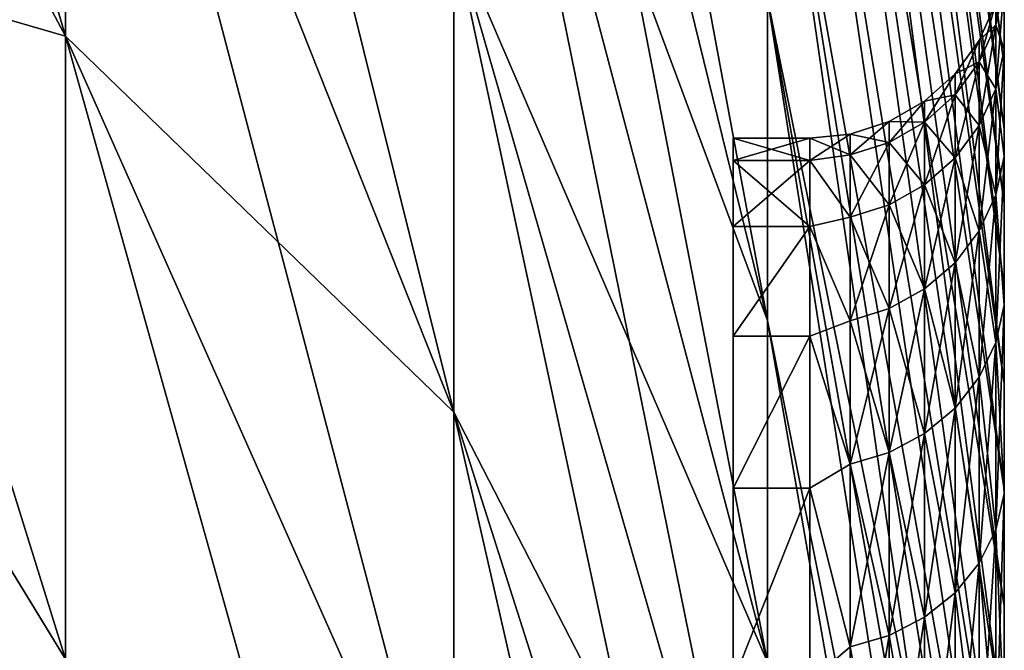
# Model space of a CAD drawing. Header units: metres. Extents: x -61 to 49, y -32 to 32.
# Tile 315 of 343: x 47.62 to 48.627, y 4.476 to 5.121. Entities that reach past the tile are written whole.
import ezdxf

# ---------------------------------------------------------------- set-up
doc = ezdxf.new("R2010")
doc.units = ezdxf.units.M
doc.layers.add('solid_K_27_40_10_000Y34', color=7, linetype='CONTINUOUS')

msp = doc.modelspace()

# ---------------------------------------------------------------- linework, layer by layer
at = {"layer": 'solid_K_27_40_10_000Y34'}
for points in [[(48.626678, 5.07373, -1.23081), (48.384747, 6.925444, -1.816065), (48.384747, 7.02757, -1.368619)], [(48.626678, 5.126547, -0.988), (48.626678, 5.07373, -1.23081), (48.384747, 7.02757, -1.368619)], [(48.626678, 5.073717, 1.230864), (48.384747, 7.02757, 1.368619), (48.384747, 6.925444, 1.816065)], [(48.626678, 5.073717, 1.230864), (48.626678, 5.126538, 0.988045), (48.384747, 7.02757, 1.368619)], [(48.626678, 5.009418, -1.470834), (48.384747, 6.794858, -2.256048), (48.384747, 6.925444, -1.816065)], [(48.626678, 5.07373, -1.23081), (48.626678, 5.009418, -1.470834), (48.384747, 6.925444, -1.816065)], [(48.626678, 5.0094, 1.470896), (48.384747, 6.925444, 1.816065), (48.384747, 6.794858, 2.256048)], [(48.626678, 5.0094, 1.470896), (48.626678, 5.073717, 1.230864), (48.384747, 6.925444, 1.816065)], [(48.626678, 4.84692, -1.940357), (48.384747, 6.636353, -2.686761), (48.384747, 6.794858, -2.256048)], [(48.626678, 4.933758, -1.707529), (48.626678, 4.84692, -1.940357), (48.384747, 6.794858, -2.256048)], [(48.626678, 5.009418, -1.470834), (48.626678, 4.933758, -1.707529), (48.384747, 6.794858, -2.256048)], [(48.626678, 4.933735, 1.707595), (48.384747, 6.794858, 2.256048), (48.384747, 6.636353, 2.686761)], [(48.626678, 4.933735, 1.707595), (48.626678, 5.0094, 1.470896), (48.384747, 6.794858, 2.256048)], [(47.193928, 6.713068, -11.073907), (47.666889, 5.720915, -9.437247), (47.666889, 5.104514, -9.784398)], [(47.193928, 5.989767, -11.481262), (47.193928, 6.713068, -11.073907), (47.666889, 5.104514, -9.784398)], [(48.626678, 4.749103, -2.16879), (48.384747, 6.450576, -3.106434), (48.384747, 6.636353, -2.686761)], [(48.626678, 4.84692, -1.940357), (48.626678, 4.749103, -2.16879), (48.384747, 6.636353, -2.686761)], [(48.626678, 4.749072, 2.168857), (48.384747, 6.636353, 2.686761), (48.384747, 6.450576, 3.106434)], [(48.626678, 4.846893, 1.940426), (48.626678, 4.933735, 1.707595), (48.384747, 6.636353, 2.686761)], [(48.626678, 4.749072, 2.168857), (48.626678, 4.846893, 1.940426), (48.384747, 6.636353, 2.686761)], [(48.064034, 6.540437, -6.33406), (48.384747, 5.143094, -4.980808), (48.384747, 4.813405, -5.300094)], [(48.064034, 6.121174, -6.740093), (48.064034, 6.540437, -6.33406), (48.384747, 4.813405, -5.300094)], [(48.626678, 4.640526, -2.392309), (48.384747, 6.238293, -3.513341), (48.384747, 6.450576, -3.106434)], [(48.626678, 4.749103, -2.16879), (48.626678, 4.640526, -2.392309), (48.384747, 6.450576, -3.106434)], [(48.626678, 4.640493, 2.392374), (48.384747, 6.450576, 3.106434), (48.384747, 6.238293, 3.513341)], [(48.626678, 4.640493, 2.392374), (48.626678, 4.749072, 2.168857), (48.384747, 6.450576, 3.106434)], [(47.666889, 6.313807, -9.051317), (48.064034, 5.209016, -7.467515), (48.064034, 4.719868, -7.785916)], [(47.666889, 5.720915, -9.437247), (47.666889, 6.313807, -9.051317), (48.064034, 4.719868, -7.785916)], [(48.626678, 4.392107, -2.822592), (48.384747, 6.000375, -3.905811), (48.384747, 6.238293, -3.513341)], [(48.626678, 4.521437, -2.610408), (48.626678, 4.392107, -2.822592), (48.384747, 6.238293, -3.513341)], [(48.626678, 4.640526, -2.392309), (48.626678, 4.521437, -2.610408), (48.384747, 6.238293, -3.513341)], [(48.626678, 4.521403, 2.610468), (48.384747, 6.238293, 3.513341), (48.384747, 6.000375, 3.905811)], [(48.626678, 4.521403, 2.610468), (48.626678, 4.640493, 2.392374), (48.384747, 6.238293, 3.513341)], [(48.064034, 6.121174, -6.740093), (48.384747, 4.813405, -5.300094), (48.384747, 4.463937, -5.5976)], [(48.064034, 5.676759, -7.11843), (48.064034, 6.121174, -6.740093), (48.384747, 4.463937, -5.5976)], [(48.064034, 6.121174, 6.740093), (48.384747, 4.813405, 5.300094), (48.384747, 5.143094, 4.980808)], [(48.064034, 6.121174, 6.740093), (48.064034, 5.676759, 7.11843), (48.384747, 4.813405, 5.300094)], [(48.626678, 4.252827, -3.028381), (48.384747, 5.7378, -4.282232), (48.384747, 6.000375, -3.905811)], [(48.626678, 4.392107, -2.822592), (48.626678, 4.252827, -3.028381), (48.384747, 6.000375, -3.905811)], [(48.626678, 4.25279, 3.028432), (48.384747, 6.000375, 3.905811), (48.384747, 5.7378, 4.282232)], [(48.626678, 4.392071, 2.822647), (48.626678, 4.521403, 2.610468), (48.384747, 6.000375, 3.905811)], [(48.626678, 4.25279, 3.028432), (48.626678, 4.392071, 2.822647), (48.384747, 6.000375, 3.905811)], [(47.193928, 5.989767, -11.481262), (47.666889, 5.104514, -9.784398), (47.666889, 4.467138, -10.091342)], [(47.193928, 5.241854, -11.841438), (47.193928, 5.989767, -11.481262), (47.666889, 4.467138, -10.091342)], [(47.193928, 5.989767, 11.481262), (47.666889, 5.104514, 9.784398), (47.666889, 5.720915, 9.437247)], [(47.193928, 5.989767, 11.481262), (47.193928, 5.241854, 11.841438), (47.666889, 5.104514, 9.784398)], [(48.626678, 4.103914, -3.227308), (48.384747, 5.451648, -4.641056), (48.384747, 5.7378, -4.282232)], [(48.626678, 4.252827, -3.028381), (48.626678, 4.103914, -3.227308), (48.384747, 5.7378, -4.282232)], [(48.626678, 4.103876, 3.227357), (48.384747, 5.7378, 4.282232), (48.384747, 5.451648, 4.641056)], [(48.626678, 4.103876, 3.227357), (48.626678, 4.25279, 3.028432), (48.384747, 5.7378, 4.282232)], [(47.666889, 5.720915, -9.437247), (48.064034, 4.719868, -7.785916), (48.064034, 4.211325, -8.072322)], [(47.666889, 5.104514, -9.784398), (47.666889, 5.720915, -9.437247), (48.064034, 4.211325, -8.072322)], [(47.666889, 5.720915, 9.437247), (48.064034, 4.719868, 7.785916), (48.064034, 5.209016, 7.467515)], [(47.666889, 5.720915, 9.437247), (47.666889, 5.104514, 9.784398), (48.064034, 4.719868, 7.785916)], [(48.064034, 5.676759, -7.11843), (48.384747, 4.463937, -5.5976), (48.384747, 4.096126, -5.872105)], [(48.064034, 5.209016, -7.467515), (48.064034, 5.676759, -7.11843), (48.384747, 4.096126, -5.872105)], [(48.064034, 5.676759, 7.11843), (48.384747, 4.463937, 5.5976), (48.384747, 4.813405, 5.300094)], [(48.064034, 5.676759, 7.11843), (48.064034, 5.209016, 7.467515), (48.384747, 4.463937, 5.5976)], [(48.626678, 3.77856, -3.602792), (48.384747, 5.143094, -4.980808), (48.384747, 5.451648, -4.641056)], [(48.626678, 3.945706, -3.418922), (48.626678, 3.77856, -3.602792), (48.384747, 5.451648, -4.641056)], [(48.626678, 4.103914, -3.227308), (48.626678, 3.945706, -3.418922), (48.384747, 5.451648, -4.641056)], [(48.626678, 3.945664, 3.41897), (48.384747, 5.451648, 4.641056), (48.384747, 5.143094, 4.980808)], [(48.626678, 3.945664, 3.41897), (48.626678, 4.103876, 3.227357), (48.384747, 5.451648, 4.641056)], [(47.193928, 5.241854, -11.841438), (47.666889, 4.467138, -10.091342), (47.666889, 3.811405, -10.356819)], [(47.193928, 4.4724, -12.152956), (47.193928, 5.241854, -11.841438), (47.666889, 3.811405, -10.356819)], [(47.193928, 5.241854, 11.841438), (47.666889, 4.467138, 10.091342), (47.666889, 5.104514, 9.784398)], [(47.193928, 5.241854, 11.841438), (47.193928, 4.4724, 12.152956), (47.666889, 4.467138, 10.091342)], [(48.064034, 5.209016, -7.467515), (48.384747, 4.096126, -5.872105), (48.384747, 3.711483, -6.122479)], [(48.064034, 4.719868, -7.785916), (48.064034, 5.209016, -7.467515), (48.384747, 3.711483, -6.122479)], [(48.064034, 5.209016, 7.467515), (48.384747, 4.096126, 5.872105), (48.384747, 4.463937, 5.5976)], [(48.064034, 5.209016, 7.467515), (48.064034, 4.719868, 7.785916), (48.384747, 4.096126, 5.872105)], [(48.626671, 5.090891, -0.951653), (48.626678, 5.16775, -0.742956), (48.626678, 5.197247, -0.496235)], [(48.626671, 5.156982, -0.477865), (48.626671, 5.090891, -0.951653), (48.626678, 5.197247, -0.496235)], [(48.617962, 5.116222, -0.474088), (48.626671, 5.179075), (48.617962, 5.138141)], [(48.617962, 5.116222, -0.474088), (48.626671, 5.156982, -0.477865), (48.626671, 5.179075)], [(48.626671, 5.090891, -0.951653), (48.626678, 5.126547, -0.988), (48.626678, 5.16775, -0.742956)], [(48.626671, 5.090891, 0.951653), (48.626678, 5.167745, 0.742991), (48.626678, 5.126538, 0.988045)], [(48.626671, 5.090891, 0.951653), (48.626671, 5.156982, 0.477865), (48.626678, 5.167745, 0.742991)], [(48.617962, 5.116222, 0.474088), (48.626671, 5.156982, 0.477865), (48.626671, 5.090891, 0.951653)], [(48.617962, 5.116222, 0.474088), (48.617962, 5.138141), (48.626671, 5.156982, 0.477865)], [(48.617962, 5.050654, -0.944131), (48.626671, 5.090891, -0.951653), (48.626671, 5.156982, -0.477865)], [(48.617962, 5.116222, -0.474088), (48.617962, 5.050654, -0.944131), (48.626671, 5.156982, -0.477865)], [(48.626678, 3.602854, -3.778501), (48.384747, 4.813405, -5.300094), (48.384747, 5.143094, -4.980808)], [(48.626678, 3.77856, -3.602792), (48.626678, 3.602854, -3.778501), (48.384747, 5.143094, -4.980808)], [(48.626678, 3.602805, 3.778548), (48.384747, 5.143094, 4.980808), (48.384747, 4.813405, 5.300094)], [(48.626678, 3.778514, 3.60284), (48.626678, 3.945664, 3.41897), (48.384747, 5.143094, 4.980808)], [(48.626678, 3.602805, 3.778548), (48.626678, 3.778514, 3.60284), (48.384747, 5.143094, 4.980808)], [(48.600925, 5.099916), (48.617962, 5.138141), (48.617962, 5.116222, 0.474088)], [(48.600925, 5.07816, -0.470561), (48.617962, 5.138141), (48.600925, 5.099916)], [(48.600925, 5.07816, -0.470561), (48.617962, 5.116222, -0.474088), (48.617962, 5.138141)], [(48.626671, 4.981367, -1.417321), (48.626678, 5.07373, -1.23081), (48.626678, 5.126547, -0.988)], [(48.626671, 5.090891, -0.951653), (48.626671, 4.981367, -1.417321), (48.626678, 5.126547, -0.988)], [(48.626671, 5.090891, 0.951653), (48.626678, 5.126538, 0.988045), (48.626678, 5.073717, 1.230864)], [(48.600925, 5.07816, 0.470561), (48.617962, 5.116222, 0.474088), (48.617962, 5.050654, 0.944131)], [(48.600925, 5.07816, 0.470561), (48.600925, 5.099916), (48.617962, 5.116222, 0.474088)], [(48.600925, 5.01308, -0.937107), (48.617962, 5.050654, -0.944131), (48.617962, 5.116222, -0.474088)], [(48.600925, 5.07816, -0.470561), (48.600925, 5.01308, -0.937107), (48.617962, 5.116222, -0.474088)], [(48.617962, 5.050654, 0.944131), (48.617962, 5.116222, 0.474088), (48.626671, 5.090891, 0.951653)], [(47.666889, 5.104514, -9.784398), (48.064034, 4.211325, -8.072322), (48.064034, 3.685477, -8.325557)], [(47.666889, 4.467138, -10.091342), (47.666889, 5.104514, -9.784398), (48.064034, 3.685477, -8.325557)], [(47.666889, 5.104514, 9.784398), (48.064034, 4.211325, 8.072322), (48.064034, 4.719868, 7.785916)], [(47.666889, 5.104514, 9.784398), (47.666889, 4.467138, 10.091342), (48.064034, 4.211325, 8.072322)], [(48.576309, 5.066072), (48.600925, 5.099916), (48.600925, 5.07816, 0.470561)], [(48.576309, 5.044461, -0.467438), (48.600925, 5.099916), (48.576309, 5.066072)], [(48.576309, 5.044461, -0.467438), (48.600925, 5.07816, -0.470561), (48.600925, 5.099916)], [(48.617962, 5.050654, 0.944131), (48.626671, 5.090891, 0.951653), (48.626671, 4.981367, 1.417321)], [(48.617962, 4.941996, -1.406119), (48.626671, 4.981367, -1.417321), (48.626671, 5.090891, -0.951653)], [(48.617962, 5.050654, -0.944131), (48.617962, 4.941996, -1.406119), (48.626671, 5.090891, -0.951653)], [(48.626671, 4.981367, 1.417321), (48.626671, 5.090891, 0.951653), (48.626678, 5.073717, 1.230864)], [(48.576309, 5.044461, 0.467438), (48.600925, 5.07816, 0.470561), (48.600925, 5.01308, 0.937107)], [(48.576309, 5.044461, 0.467438), (48.576309, 5.066072), (48.600925, 5.07816, 0.470561)], [(48.576309, 4.979813, -0.930888), (48.600925, 5.01308, -0.937107), (48.600925, 5.07816, -0.470561)], [(48.576309, 5.044461, -0.467438), (48.576309, 4.979813, -0.930888), (48.600925, 5.07816, -0.470561)], [(48.600925, 5.01308, 0.937107), (48.600925, 5.07816, 0.470561), (48.617962, 5.050654, 0.944131)], [(48.626671, 4.981367, -1.417321), (48.626678, 5.009418, -1.470834), (48.626678, 5.07373, -1.23081)], [(48.626671, 4.981367, 1.417321), (48.626678, 5.073717, 1.230864), (48.626678, 5.0094, 1.470896)], [(48.545185, 5.038093), (48.576309, 5.066072), (48.576309, 5.044461, 0.467438)], [(48.545185, 5.016602, -0.464857), (48.576309, 5.066072), (48.545185, 5.038093)], [(48.545185, 5.016602, -0.464857), (48.576309, 5.044461, -0.467438), (48.576309, 5.066072)], [(48.545185, 5.016602, 0.464857), (48.576309, 5.044461, 0.467438), (48.576309, 4.979813, 0.930888)], [(48.545185, 5.016602, 0.464857), (48.545185, 5.038093), (48.576309, 5.044461, 0.467438)], [(48.545185, 4.95231, -0.925747), (48.576309, 4.979813, -0.930888), (48.576309, 5.044461, -0.467438)], [(48.545185, 5.016602, -0.464857), (48.545185, 4.95231, -0.925747), (48.576309, 5.044461, -0.467438)], [(48.576309, 4.979813, 0.930888), (48.576309, 5.044461, 0.467438), (48.600925, 5.01308, 0.937107)], [(48.600925, 5.01308, 0.937107), (48.617962, 5.050654, 0.944131), (48.617962, 4.941996, 1.406119)], [(48.600925, 4.90523, -1.395658), (48.617962, 4.941996, -1.406119), (48.617962, 5.050654, -0.944131)], [(48.600925, 5.01308, -0.937107), (48.600925, 4.90523, -1.395658), (48.617962, 5.050654, -0.944131)], [(48.617962, 4.941996, 1.406119), (48.617962, 5.050654, 0.944131), (48.626671, 4.981367, 1.417321)], [(48.508923, 5.017203), (48.545185, 5.038093), (48.545185, 5.016602, 0.464857)], [(48.508923, 4.995801, -0.462929), (48.545185, 5.038093), (48.508923, 5.017203)], [(48.508923, 4.995801, -0.462929), (48.545185, 5.016602, -0.464857), (48.545185, 5.038093)], [(48.469105, 5.004318), (48.508923, 5.017203), (48.508923, 4.995801, 0.462929)], [(48.469105, 4.98297, -0.46174), (48.508923, 5.017203), (48.469105, 5.004318)], [(48.469105, 4.98297, -0.46174), (48.508923, 4.995801, -0.462929), (48.508923, 5.017203)], [(48.508923, 4.995801, 0.462929), (48.508923, 5.017203), (48.545185, 5.016602, 0.464857)], [(48.508923, 4.995801, 0.462929), (48.545185, 5.016602, 0.464857), (48.545185, 4.95231, 0.925747)], [(48.508923, 4.931776, -0.921909), (48.545185, 4.95231, -0.925747), (48.545185, 5.016602, -0.464857)], [(48.508923, 4.995801, -0.462929), (48.508923, 4.931776, -0.921909), (48.545185, 5.016602, -0.464857)], [(48.545185, 4.95231, 0.925747), (48.545185, 5.016602, 0.464857), (48.576309, 4.979813, 0.930888)], [(48.576309, 4.979813, 0.930888), (48.600925, 5.01308, 0.937107), (48.600925, 4.90523, 1.395658)], [(48.576309, 4.872678, -1.386397), (48.600925, 4.90523, -1.395658), (48.600925, 5.01308, -0.937107)], [(48.576309, 4.979813, -0.930888), (48.576309, 4.872678, -1.386397), (48.600925, 5.01308, -0.937107)], [(48.600925, 4.90523, 1.395658), (48.600925, 5.01308, 0.937107), (48.617962, 4.941996, 1.406119)], [(48.469105, 5.004318), (48.427769, 5), (48.427769, 4.97736, -0.475279)], [(48.469105, 4.98297, 0.46174), (48.427769, 5), (48.469105, 5.004318)], [(48.469105, 4.98297, -0.46174), (48.469105, 5.004318), (48.427769, 4.97736, -0.475279)], [(48.469105, 4.98297, 0.46174), (48.469105, 5.004318), (48.508923, 4.995801, 0.462929)], [(48.626671, 4.829343, -1.870898), (48.626678, 4.933758, -1.707529), (48.626678, 5.009418, -1.470834)], [(48.626671, 4.981367, -1.417321), (48.626671, 4.829343, -1.870898), (48.626678, 5.009418, -1.470834)], [(48.626671, 4.981367, 1.417321), (48.626678, 5.0094, 1.470896), (48.626678, 4.933735, 1.707595)], [(48.427769, 5), (48.349373, 5), (48.349373, 4.97736, -0.475276)], [(48.349373, 2.2672, -0.455401), (48.349373, 4.97736, -0.475276), (48.349373, 5)], [(48.427769, 4.97736, -0.475279), (48.427769, 5), (48.349373, 4.97736, -0.475276)], [(48.427769, 4.977359, 0.475286), (48.349373, 5), (48.427769, 5)], [(48.427769, 4.977359, 0.475286), (48.349373, 4.97736, 0.475276), (48.349373, 5)], [(48.349373, 2.149286, 0.000206), (48.349373, 5), (48.349373, 4.97736, 0.475276)], [(48.349373, 2.25258, -0.428446), (48.349373, 2.2672, -0.455401), (48.349373, 5)], [(48.349373, 2.238836, -0.400855), (48.349373, 2.25258, -0.428446), (48.349373, 5)], [(48.349373, 2.226043, -0.372707), (48.349373, 2.238836, -0.400855), (48.349373, 5)], [(48.349373, 2.214112, -0.343878), (48.349373, 2.226043, -0.372707), (48.349373, 5)], [(48.349373, 2.203079, -0.314439), (48.349373, 2.214112, -0.343878), (48.349373, 5)], [(48.349373, 2.193019, -0.284516), (48.349373, 2.203079, -0.314439), (48.349373, 5)], [(48.349373, 2.184003, -0.254219), (48.349373, 2.193019, -0.284516), (48.349373, 5)], [(48.349373, 2.175972, -0.223414), (48.349373, 2.184003, -0.254219), (48.349373, 5)], [(48.349373, 2.168936, -0.192153), (48.349373, 2.175972, -0.223414), (48.349373, 5)], [(48.349373, 2.162946, -0.160583), (48.349373, 2.168936, -0.192153), (48.349373, 5)], [(48.349373, 2.158054, -0.12885), (48.349373, 2.162946, -0.160583), (48.349373, 5)], [(48.349373, 2.154243, -0.096829), (48.349373, 2.158054, -0.12885), (48.349373, 5)], [(48.349373, 2.151498, -0.064528), (48.349373, 2.154243, -0.096829), (48.349373, 5)], [(48.349373, 2.149839, -0.032124), (48.349373, 2.151498, -0.064528), (48.349373, 5)], [(48.349373, 2.149286, 0.000206), (48.349373, 2.149839, -0.032124), (48.349373, 5)], [(48.469105, 4.98297, 0.46174), (48.427769, 4.977359, 0.475286), (48.427769, 5)], [(48.469105, 4.98297, 0.46174), (48.508923, 4.995801, 0.462929), (48.508923, 4.931776, 0.921909)], [(48.469105, 4.91911, -0.919541), (48.508923, 4.931776, -0.921909), (48.508923, 4.995801, -0.462929)], [(48.469105, 4.98297, -0.46174), (48.469105, 4.91911, -0.919541), (48.508923, 4.995801, -0.462929)], [(48.508923, 4.931776, 0.921909), (48.508923, 4.995801, 0.462929), (48.545185, 4.95231, 0.925747)], [(48.469105, 4.98297, -0.46174), (48.427769, 4.97736, -0.475279), (48.469105, 4.91911, -0.919541)], [(48.469105, 4.91911, 0.919541), (48.427769, 4.977359, 0.475286), (48.469105, 4.98297, 0.46174)], [(48.469105, 4.91911, 0.919541), (48.469105, 4.98297, 0.46174), (48.508923, 4.931776, 0.921909)], [(48.427769, 4.97736, -0.475279), (48.349373, 4.97736, -0.475276), (48.349373, 4.909645, -0.946248)], [(48.349373, 3.264, -0.767598), (48.349373, 4.909645, -0.946248), (48.349373, 4.97736, -0.475276)], [(48.427769, 4.909644, -0.946254), (48.427769, 4.97736, -0.475279), (48.349373, 4.909645, -0.946248)], [(48.349373, 2.564484, -0.760296), (48.349373, 3.264, -0.767598), (48.349373, 4.97736, -0.475276)], [(48.349373, 2.541251, -0.746274), (48.349373, 2.564484, -0.760296), (48.349373, 4.97736, -0.475276)], [(48.349373, 2.51836, -0.7313), (48.349373, 2.541251, -0.746274), (48.349373, 4.97736, -0.475276)], [(48.349373, 2.495787, -0.715376), (48.349373, 2.51836, -0.7313), (48.349373, 4.97736, -0.475276)], [(48.349373, 2.473628, -0.698525), (48.349373, 2.495787, -0.715376), (48.349373, 4.97736, -0.475276)], [(48.349373, 2.451978, -0.680772), (48.349373, 2.473628, -0.698525), (48.349373, 4.97736, -0.475276)], [(48.349373, 2.430835, -0.662108), (48.349373, 2.451978, -0.680772), (48.349373, 4.97736, -0.475276)], [(48.349373, 2.410129, -0.642514), (48.349373, 2.430835, -0.662108), (48.349373, 4.97736, -0.475276)], [(48.349373, 2.389957, -0.622033), (48.349373, 2.410129, -0.642514), (48.349373, 4.97736, -0.475276)], [(48.349373, 2.370419, -0.600708), (48.349373, 2.389957, -0.622033), (48.349373, 4.97736, -0.475276)], [(48.349373, 2.351543, -0.578547), (48.349373, 2.370419, -0.600708), (48.349373, 4.97736, -0.475276)], [(48.349373, 2.333238, -0.555504), (48.349373, 2.351543, -0.578547), (48.349373, 4.97736, -0.475276)], [(48.349373, 2.315589, -0.531633), (48.349373, 2.333238, -0.555504), (48.349373, 4.97736, -0.475276)], [(48.349373, 2.298691, -0.506994), (48.349373, 2.315589, -0.531633), (48.349373, 4.97736, -0.475276)], [(48.349373, 2.282596, -0.481613), (48.349373, 2.298691, -0.506994), (48.349373, 4.97736, -0.475276)], [(48.349373, 2.2672, -0.455401), (48.349373, 2.282596, -0.481613), (48.349373, 4.97736, -0.475276)], [(48.427769, 4.90964, 0.946274), (48.349373, 4.909645, 0.946248), (48.349373, 4.97736, 0.475276)], [(48.349373, 2.282742, 0.481855), (48.349373, 4.97736, 0.475276), (48.349373, 4.909645, 0.946248)], [(48.427769, 4.977359, 0.475286), (48.427769, 4.90964, 0.946274), (48.349373, 4.97736, 0.475276)], [(48.349373, 2.14985, 0.032522), (48.349373, 2.149286, 0.000206), (48.349373, 4.97736, 0.475276)], [(48.349373, 2.151519, 0.064895), (48.349373, 2.14985, 0.032522), (48.349373, 4.97736, 0.475276)], [(48.349373, 2.154274, 0.097161), (48.349373, 2.151519, 0.064895), (48.349373, 4.97736, 0.475276)], [(48.349373, 2.158096, 0.129155), (48.349373, 2.154274, 0.097161), (48.349373, 4.97736, 0.475276)], [(48.349373, 2.162997, 0.160876), (48.349373, 2.158096, 0.129155), (48.349373, 4.97736, 0.475276)], [(48.349373, 2.168995, 0.19244), (48.349373, 2.162997, 0.160876), (48.349373, 4.97736, 0.475276)], [(48.349373, 2.176041, 0.2237), (48.349373, 2.168995, 0.19244), (48.349373, 4.97736, 0.475276)], [(48.349373, 2.184083, 0.254508), (48.349373, 2.176041, 0.2237), (48.349373, 4.97736, 0.475276)], [(48.349373, 2.193116, 0.284817), (48.349373, 2.184083, 0.254508), (48.349373, 4.97736, 0.475276)], [(48.349373, 2.203197, 0.314763), (48.349373, 2.193116, 0.284817), (48.349373, 4.97736, 0.475276)], [(48.349373, 2.214253, 0.344225), (48.349373, 2.203197, 0.314763), (48.349373, 4.97736, 0.475276)], [(48.349373, 2.226202, 0.373067), (48.349373, 2.214253, 0.344225), (48.349373, 4.97736, 0.475276)], [(48.349373, 2.239, 0.401206), (48.349373, 2.226202, 0.373067), (48.349373, 4.97736, 0.475276)], [(48.349373, 2.252741, 0.428765), (48.349373, 2.239, 0.401206), (48.349373, 4.97736, 0.475276)], [(48.349373, 2.267353, 0.45568), (48.349373, 2.252741, 0.428765), (48.349373, 4.97736, 0.475276)], [(48.349373, 2.282742, 0.481855), (48.349373, 2.267353, 0.45568), (48.349373, 4.97736, 0.475276)], [(48.469105, 4.91911, -0.919541), (48.427769, 4.97736, -0.475279), (48.427769, 4.909644, -0.946254)], [(48.469105, 4.91911, 0.919541), (48.427769, 4.90964, 0.946274), (48.427769, 4.977359, 0.475286)], [(48.545185, 4.95231, 0.925747), (48.576309, 4.979813, 0.930888), (48.576309, 4.872678, 1.386397)], [(48.545185, 4.845767, -1.37874), (48.576309, 4.872678, -1.386397), (48.576309, 4.979813, -0.930888)], [(48.545185, 4.95231, -0.925747), (48.545185, 4.845767, -1.37874), (48.576309, 4.979813, -0.930888)], [(48.576309, 4.872678, 1.386397), (48.576309, 4.979813, 0.930888), (48.600925, 4.90523, 1.395658)], [(48.617962, 4.941996, 1.406119), (48.626671, 4.981367, 1.417321), (48.626671, 4.829343, 1.870898)], [(48.617962, 4.791173, -1.856111), (48.626671, 4.829343, -1.870898), (48.626671, 4.981367, -1.417321)], [(48.617962, 4.941996, -1.406119), (48.617962, 4.791173, -1.856111), (48.626671, 4.981367, -1.417321)], [(48.626671, 4.829343, 1.870898), (48.626671, 4.981367, 1.417321), (48.626678, 4.933735, 1.707595)], [(48.508923, 4.931776, 0.921909), (48.545185, 4.95231, 0.925747), (48.545185, 4.845767, 1.37874)], [(48.508923, 4.825675, -1.373023), (48.545185, 4.845767, -1.37874), (48.545185, 4.95231, -0.925747)], [(48.508923, 4.931776, -0.921909), (48.508923, 4.825675, -1.373023), (48.545185, 4.95231, -0.925747)], [(48.545185, 4.845767, 1.37874), (48.545185, 4.95231, 0.925747), (48.576309, 4.872678, 1.386397)], [(48.600925, 4.90523, 1.395658), (48.617962, 4.941996, 1.406119), (48.617962, 4.791173, 1.856111)], [(48.600925, 4.755529, -1.842302), (48.617962, 4.791173, -1.856111), (48.617962, 4.941996, -1.406119)], [(48.600925, 4.90523, -1.395658), (48.600925, 4.755529, -1.842302), (48.617962, 4.941996, -1.406119)], [(48.617962, 4.791173, 1.856111), (48.617962, 4.941996, 1.406119), (48.626671, 4.829343, 1.870898)], [(48.626671, 4.829343, -1.870898), (48.626678, 4.84692, -1.940357), (48.626678, 4.933758, -1.707529)], [(48.626671, 4.829343, 1.870898), (48.626678, 4.933735, 1.707595), (48.626678, 4.846893, 1.940426)], [(48.469105, 4.91911, 0.919541), (48.508923, 4.931776, 0.921909), (48.508923, 4.825675, 1.373023)], [(48.469105, 4.813281, -1.369497), (48.508923, 4.825675, -1.373023), (48.508923, 4.931776, -0.921909)], [(48.469105, 4.91911, -0.919541), (48.469105, 4.813281, -1.369497), (48.508923, 4.931776, -0.921909)], [(48.508923, 4.825675, 1.373023), (48.508923, 4.931776, 0.921909), (48.545185, 4.845767, 1.37874)], [(48.469105, 4.91911, -0.919541), (48.427769, 4.909644, -0.946254), (48.469105, 4.813281, -1.369497)], [(48.469105, 4.813281, 1.369497), (48.427769, 4.90964, 0.946274), (48.469105, 4.91911, 0.919541)], [(48.469105, 4.813281, 1.369497), (48.469105, 4.91911, 0.919541), (48.508923, 4.825675, 1.373023)], [(48.427769, 4.909644, -0.946254), (48.349373, 4.909645, -0.946248), (48.349373, 4.797468, -1.408652)], [(48.349373, 3.264, -1.457779), (48.349373, 4.797468, -1.408652), (48.349373, 4.909645, -0.946248)], [(48.349373, 3.264, -0.767598), (48.349373, 3.264, -1.457779), (48.349373, 4.909645, -0.946248)], [(48.427769, 4.90964, 0.946274), (48.349373, 4.797468, 1.408652), (48.349373, 4.909645, 0.946248)], [(48.349373, 3.264, 0.767598), (48.349373, 4.909645, 0.946248), (48.349373, 4.797468, 1.408652)], [(48.349373, 2.431055, 0.662307), (48.349373, 4.909645, 0.946248), (48.349373, 3.264, 0.767598)], [(48.349373, 2.298837, 0.507215), (48.349373, 2.282742, 0.481855), (48.349373, 4.909645, 0.946248)], [(48.349373, 2.315741, 0.531844), (48.349373, 2.298837, 0.507215), (48.349373, 4.909645, 0.946248)], [(48.349373, 2.333399, 0.555712), (48.349373, 2.315741, 0.531844), (48.349373, 4.909645, 0.946248)], [(48.349373, 2.351714, 0.578754), (48.349373, 2.333399, 0.555712), (48.349373, 4.909645, 0.946248)], [(48.349373, 2.370599, 0.600912), (48.349373, 2.351714, 0.578754), (48.349373, 4.909645, 0.946248)], [(48.349373, 2.390152, 0.622236), (48.349373, 2.370599, 0.600912), (48.349373, 4.909645, 0.946248)], [(48.349373, 2.410338, 0.642716), (48.349373, 2.390152, 0.622236), (48.349373, 4.909645, 0.946248)], [(48.349373, 2.431055, 0.662307), (48.349373, 2.410338, 0.642716), (48.349373, 4.909645, 0.946248)], [(48.427769, 4.797466, -1.408659), (48.427769, 4.909644, -0.946254), (48.349373, 4.797468, -1.408652)], [(48.427769, 4.90964, 0.946274), (48.427769, 4.797456, 1.408694), (48.349373, 4.797468, 1.408652)], [(48.469105, 4.813281, -1.369497), (48.427769, 4.909644, -0.946254), (48.427769, 4.797466, -1.408659)], [(48.469105, 4.813281, 1.369497), (48.427769, 4.797456, 1.408694), (48.427769, 4.90964, 0.946274)], [(48.576309, 4.872678, 1.386397), (48.600925, 4.90523, 1.395658), (48.600925, 4.755529, 1.842302)], [(48.576309, 4.723972, -1.830076), (48.600925, 4.755529, -1.842302), (48.600925, 4.90523, -1.395658)], [(48.576309, 4.872678, -1.386397), (48.576309, 4.723972, -1.830076), (48.600925, 4.90523, -1.395658)], [(48.600925, 4.755529, 1.842302), (48.600925, 4.90523, 1.395658), (48.617962, 4.791173, 1.856111)], [(48.545185, 4.845767, 1.37874), (48.576309, 4.872678, 1.386397), (48.576309, 4.723972, 1.830076)], [(48.545185, 4.697882, -1.819969), (48.576309, 4.723972, -1.830076), (48.576309, 4.872678, -1.386397)], [(48.545185, 4.845767, -1.37874), (48.545185, 4.697882, -1.819969), (48.576309, 4.872678, -1.386397)], [(48.576309, 4.723972, 1.830076), (48.576309, 4.872678, 1.386397), (48.600925, 4.755529, 1.842302)], [(48.508923, 4.825675, 1.373023), (48.545185, 4.845767, 1.37874), (48.545185, 4.697882, 1.819969)], [(48.508923, 4.678403, -1.812423), (48.545185, 4.697882, -1.819969), (48.545185, 4.845767, -1.37874)], [(48.508923, 4.825675, -1.373023), (48.508923, 4.678403, -1.812423), (48.545185, 4.845767, -1.37874)], [(48.545185, 4.697882, 1.819969), (48.545185, 4.845767, 1.37874), (48.576309, 4.723972, 1.830076)], [(48.626671, 4.636118, -2.308512), (48.626678, 4.749103, -2.16879), (48.626678, 4.84692, -1.940357)], [(48.626671, 4.829343, -1.870898), (48.626671, 4.636118, -2.308512), (48.626678, 4.84692, -1.940357)], [(48.626671, 4.829343, 1.870898), (48.626678, 4.846893, 1.940426), (48.626678, 4.749072, 2.168857)], [(48.469105, 4.813281, 1.369497), (48.508923, 4.825675, 1.373023), (48.508923, 4.678403, 1.812423)], [(48.469105, 4.666388, -1.807768), (48.508923, 4.678403, -1.812423), (48.508923, 4.825675, -1.373023)], [(48.469105, 4.813281, -1.369497), (48.469105, 4.666388, -1.807768), (48.508923, 4.825675, -1.373023)], [(48.508923, 4.678403, 1.812423), (48.508923, 4.825675, 1.373023), (48.545185, 4.697882, 1.819969)], [(48.617962, 4.791173, 1.856111), (48.626671, 4.829343, 1.870898), (48.626671, 4.636118, 2.308512)], [(48.617962, 4.599475, -2.290267), (48.626671, 4.636118, -2.308512), (48.626671, 4.829343, -1.870898)], [(48.617962, 4.791173, -1.856111), (48.617962, 4.599475, -2.290267), (48.626671, 4.829343, -1.870898)], [(48.626671, 4.636118, 2.308512), (48.626671, 4.829343, 1.870898), (48.626678, 4.749072, 2.168857)], [(48.626678, 3.418985, -3.945652), (48.384747, 4.463937, -5.5976), (48.384747, 4.813405, -5.300094)], [(48.626678, 3.602854, -3.778501), (48.626678, 3.418985, -3.945652), (48.384747, 4.813405, -5.300094)], [(48.626678, 3.418933, 3.945697), (48.384747, 4.813405, 5.300094), (48.384747, 4.463937, 5.5976)], [(48.626678, 3.418933, 3.945697), (48.626678, 3.602805, 3.778548), (48.384747, 4.813405, 5.300094)], [(48.469105, 4.813281, -1.369497), (48.427769, 4.797466, -1.408659), (48.469105, 4.666388, -1.807768)], [(48.469105, 4.666388, 1.807768), (48.427769, 4.797456, 1.408694), (48.469105, 4.813281, 1.369497)], [(48.469105, 4.666388, 1.807768), (48.469105, 4.813281, 1.369497), (48.508923, 4.678403, 1.812423)], [(48.427769, 4.797466, -1.408659), (48.349373, 4.797468, -1.408652), (48.349373, 4.641845, -1.8583)], [(48.349373, 2.968728, -1.499182), (48.349373, 4.641845, -1.8583), (48.349373, 4.797468, -1.408652)], [(48.349373, 3.028332, -1.495902), (48.349373, 2.968728, -1.499182), (48.349373, 4.797468, -1.408652)], [(48.349373, 3.087662, -1.490122), (48.349373, 3.028332, -1.495902), (48.349373, 4.797468, -1.408652)], [(48.349373, 3.146681, -1.481843), (48.349373, 3.087662, -1.490122), (48.349373, 4.797468, -1.408652)], [(48.349373, 3.20546, -1.471062), (48.349373, 3.146681, -1.481843), (48.349373, 4.797468, -1.408652)], [(48.349373, 3.264, -1.457779), (48.349373, 3.20546, -1.471062), (48.349373, 4.797468, -1.408652)], [(48.427769, 4.797456, 1.408694), (48.349373, 4.641845, 1.8583), (48.349373, 4.797468, 1.408652)], [(48.349373, 3.264, 1.457779), (48.349373, 4.797468, 1.408652), (48.349373, 4.641845, 1.8583)], [(48.349373, 3.264, 1.457779), (48.349373, 3.264, 0.767598), (48.349373, 4.797468, 1.408652)], [(48.427769, 4.641842, -1.858307), (48.427769, 4.797466, -1.408659), (48.349373, 4.641845, -1.8583)], [(48.427769, 4.797456, 1.408694), (48.427769, 4.641824, 1.858351), (48.349373, 4.641845, 1.8583)], [(48.469105, 4.666388, -1.807768), (48.427769, 4.797466, -1.408659), (48.427769, 4.641842, -1.858307)], [(48.469105, 4.666388, 1.807768), (48.427769, 4.641824, 1.858351), (48.427769, 4.797456, 1.408694)], [(48.600925, 4.755529, 1.842302), (48.617962, 4.791173, 1.856111), (48.617962, 4.599475, 2.290267)], [(48.600925, 4.565257, -2.273228), (48.617962, 4.599475, -2.290267), (48.617962, 4.791173, -1.856111)], [(48.600925, 4.755529, -1.842302), (48.600925, 4.565257, -2.273228), (48.617962, 4.791173, -1.856111)], [(48.617962, 4.599475, 2.290267), (48.617962, 4.791173, 1.856111), (48.626671, 4.636118, 2.308512)], [(48.576309, 4.723972, 1.830076), (48.600925, 4.755529, 1.842302), (48.600925, 4.565257, 2.273228)], [(48.576309, 4.534962, -2.258143), (48.600925, 4.565257, -2.273228), (48.600925, 4.755529, -1.842302)], [(48.576309, 4.723972, -1.830076), (48.576309, 4.534962, -2.258143), (48.600925, 4.755529, -1.842302)], [(48.600925, 4.565257, 2.273228), (48.600925, 4.755529, 1.842302), (48.617962, 4.599475, 2.290267)], [(48.626671, 4.636118, -2.308512), (48.626678, 4.640526, -2.392309), (48.626678, 4.749103, -2.16879)], [(48.626671, 4.636118, 2.308512), (48.626678, 4.749072, 2.168857), (48.626678, 4.640493, 2.392374)], [(48.545185, 4.697882, 1.819969), (48.576309, 4.723972, 1.830076), (48.576309, 4.534962, 2.258143)], [(48.545185, 4.509916, -2.245672), (48.576309, 4.534962, -2.258143), (48.576309, 4.723972, -1.830076)], [(48.545185, 4.697882, -1.819969), (48.545185, 4.509916, -2.245672), (48.576309, 4.723972, -1.830076)], [(48.576309, 4.534962, 2.258143), (48.576309, 4.723972, 1.830076), (48.600925, 4.565257, 2.273228)], [(48.064034, 4.719868, -7.785916), (48.384747, 3.711483, -6.122479), (48.384747, 3.311589, -6.347696)], [(48.064034, 4.211325, -8.072322), (48.064034, 4.719868, -7.785916), (48.384747, 3.311589, -6.347696)], [(48.064034, 4.719868, 7.785916), (48.384747, 3.711483, 6.122479), (48.384747, 4.096126, 5.872105)], [(48.064034, 4.719868, 7.785916), (48.064034, 4.211325, 8.072322), (48.384747, 3.711483, 6.122479)], [(48.508923, 4.678403, 1.812423), (48.545185, 4.697882, 1.819969), (48.545185, 4.509916, 2.245672)], [(48.508923, 4.491217, -2.23636), (48.545185, 4.509916, -2.245672), (48.545185, 4.697882, -1.819969)], [(48.508923, 4.678403, -1.812423), (48.508923, 4.491217, -2.23636), (48.545185, 4.697882, -1.819969)], [(48.545185, 4.509916, 2.245672), (48.545185, 4.697882, 1.819969), (48.576309, 4.534962, 2.258143)], [(48.469105, 4.666388, 1.807768), (48.508923, 4.678403, 1.812423), (48.508923, 4.491217, 2.23636)], [(48.469105, 4.479681, -2.230616), (48.508923, 4.491217, -2.23636), (48.508923, 4.678403, -1.812423)], [(48.469105, 4.666388, -1.807768), (48.469105, 4.479681, -2.230616), (48.508923, 4.678403, -1.812423)], [(48.508923, 4.491217, 2.23636), (48.508923, 4.678403, 1.812423), (48.545185, 4.509916, 2.245672)], [(48.469105, 4.666388, -1.807768), (48.427769, 4.641842, -1.858307), (48.469105, 4.479681, -2.230616)], [(48.469105, 4.479681, 2.230616), (48.427769, 4.641824, 1.858351), (48.469105, 4.666388, 1.807768)], [(48.469105, 4.479681, 2.230616), (48.469105, 4.666388, 1.807768), (48.508923, 4.491217, 2.23636)], [(48.349373, 4.641845, -1.8583), (48.349373, -4.641845, -1.8583), (48.349373, -4.444184, -2.29112)], [(48.349373, 2.968728, -1.499182), (48.349373, -4.641845, -1.8583), (48.349373, 4.641845, -1.8583)], [(48.349373, 4.641845, -1.8583), (48.349373, -4.444184, -2.29112), (48.349373, 4.444184, -2.29112)], [(48.427769, 4.641842, -1.858307), (48.349373, 4.641845, -1.8583), (48.349373, 4.444184, -2.29112)], [(48.349373, -4.641845, 1.8583), (48.349373, 4.641845, 1.8583), (48.349373, 4.444184, 2.29112)], [(48.427769, 4.641824, 1.858351), (48.349373, 4.444184, 2.29112), (48.349373, 4.641845, 1.8583)], [(48.349373, -3.514, 1.5), (48.349373, 4.641845, 1.8583), (48.349373, -4.641845, 1.8583)], [(48.349373, -2.828286, 1.5), (48.349373, 4.641845, 1.8583), (48.349373, -3.514, 1.5)], [(48.349373, -2.366823, 1.5), (48.349373, -1.628286, 1.5), (48.349373, 4.641845, 1.8583)], [(48.349373, -1.623286, 1.5), (48.349373, 4.641845, 1.8583), (48.349373, -1.628286, 1.5)], [(48.349373, -2.828286, 1.5), (48.349373, -2.366823, 1.5), (48.349373, 4.641845, 1.8583)], [(48.349373, 0.954111, 1.5), (48.349373, 1.659098, 1.5), (48.349373, 4.641845, 1.8583)], [(48.349373, 2.9091, 1.499953), (48.349373, 4.641845, 1.8583), (48.349373, 1.659098, 1.5)], [(48.349373, 0.342857, 1.5), (48.349373, 0.954111, 1.5), (48.349373, 4.641845, 1.8583)], [(48.349373, -0.342857, 1.5), (48.349373, 0.342857, 1.5), (48.349373, 4.641845, 1.8583)], [(48.349373, -0.954111, 1.5), (48.349373, -0.342857, 1.5), (48.349373, 4.641845, 1.8583)], [(48.349373, -1.623286, 1.5), (48.349373, -0.954111, 1.5), (48.349373, 4.641845, 1.8583)], [(48.349373, 3.20546, 1.471062), (48.349373, 3.264, 1.457779), (48.349373, 4.641845, 1.8583)], [(48.349373, 3.146681, 1.481842), (48.349373, 3.20546, 1.471062), (48.349373, 4.641845, 1.8583)], [(48.349373, 3.087663, 1.490122), (48.349373, 3.146681, 1.481842), (48.349373, 4.641845, 1.8583)], [(48.349373, 3.028332, 1.495902), (48.349373, 3.087663, 1.490122), (48.349373, 4.641845, 1.8583)], [(48.349373, 2.968728, 1.499183), (48.349373, 3.028332, 1.495902), (48.349373, 4.641845, 1.8583)], [(48.349373, 2.9091, 1.499953), (48.349373, 2.968728, 1.499183), (48.349373, 4.641845, 1.8583)], [(48.427769, 4.44418, -2.291127), (48.427769, 4.641842, -1.858307), (48.349373, 4.444184, -2.29112)], [(48.427769, 4.641824, 1.858351), (48.427769, 4.444158, 2.291171), (48.349373, 4.444184, 2.29112)], [(48.469105, 4.479681, -2.230616), (48.427769, 4.641842, -1.858307), (48.427769, 4.44418, -2.291127)], [(48.469105, 4.479681, 2.230616), (48.427769, 4.444158, 2.291171), (48.427769, 4.641824, 1.858351)], [(48.626671, 4.403338, -2.726432), (48.626678, 4.521437, -2.610408), (48.626678, 4.640526, -2.392309)], [(48.626671, 4.636118, -2.308512), (48.626671, 4.403338, -2.726432), (48.626678, 4.640526, -2.392309)], [(48.626671, 4.636118, 2.308512), (48.626678, 4.640493, 2.392374), (48.626678, 4.521403, 2.610468)], [(48.617962, 4.599475, 2.290267), (48.626671, 4.636118, 2.308512), (48.626671, 4.403338, 2.726432)], [(48.617962, 4.368536, -2.704883), (48.626671, 4.403338, -2.726432), (48.626671, 4.636118, -2.308512)], [(48.617962, 4.599475, -2.290267), (48.617962, 4.368536, -2.704883), (48.626671, 4.636118, -2.308512)], [(48.626671, 4.403338, 2.726432), (48.626671, 4.636118, 2.308512), (48.626678, 4.521403, 2.610468)], [(48.600925, 4.565257, 2.273228), (48.617962, 4.599475, 2.290267), (48.617962, 4.368536, 2.704883)], [(48.600925, 4.336035, -2.684759), (48.617962, 4.368536, -2.704883), (48.617962, 4.599475, -2.290267)], [(48.600925, 4.565257, -2.273228), (48.600925, 4.336035, -2.684759), (48.617962, 4.599475, -2.290267)], [(48.617962, 4.368536, 2.704883), (48.617962, 4.599475, 2.290267), (48.626671, 4.403338, 2.726432)], [(48.576309, 4.534962, 2.258143), (48.600925, 4.565257, 2.273228), (48.600925, 4.336035, 2.684759)], [(48.576309, 4.307261, -2.666943), (48.600925, 4.336035, -2.684759), (48.600925, 4.565257, -2.273228)], [(48.576309, 4.534962, -2.258143), (48.576309, 4.307261, -2.666943), (48.600925, 4.565257, -2.273228)], [(48.600925, 4.336035, 2.684759), (48.600925, 4.565257, 2.273228), (48.617962, 4.368536, 2.704883)], [(48.545185, 4.509916, 2.245672), (48.576309, 4.534962, 2.258143), (48.576309, 4.307261, 2.666943)], [(48.545185, 4.283473, -2.652214), (48.576309, 4.307261, -2.666943), (48.576309, 4.534962, -2.258143)], [(48.545185, 4.509916, -2.245672), (48.545185, 4.283473, -2.652214), (48.576309, 4.534962, -2.258143)], [(48.576309, 4.307261, 2.666943), (48.576309, 4.534962, 2.258143), (48.600925, 4.336035, 2.684759)], [(48.626671, 4.403338, -2.726432), (48.626678, 4.392107, -2.822592), (48.626678, 4.521437, -2.610408)], [(48.626671, 4.403338, 2.726432), (48.626678, 4.521403, 2.610468), (48.626678, 4.392071, 2.822647)], [(48.508923, 4.491217, 2.23636), (48.545185, 4.509916, 2.245672), (48.545185, 4.283473, 2.652214)], [(48.508923, 4.265712, -2.641217), (48.545185, 4.283473, -2.652214), (48.545185, 4.509916, -2.245672)], [(48.508923, 4.491217, -2.23636), (48.508923, 4.265712, -2.641217), (48.545185, 4.509916, -2.245672)], [(48.545185, 4.283473, 2.652214), (48.545185, 4.509916, 2.245672), (48.576309, 4.307261, 2.666943)], [(48.469105, 4.479681, 2.230616), (48.508923, 4.491217, 2.23636), (48.508923, 4.265712, 2.641217)], [(48.469105, 4.254757, -2.634434), (48.508923, 4.265712, -2.641217), (48.508923, 4.491217, -2.23636)], [(48.469105, 4.479681, -2.230616), (48.469105, 4.254757, -2.634434), (48.508923, 4.491217, -2.23636)], [(48.508923, 4.265712, 2.641217), (48.508923, 4.491217, 2.23636), (48.545185, 4.283473, 2.652214)], [(48.469105, 4.479681, -2.230616), (48.427769, 4.44418, -2.291127), (48.469105, 4.254757, -2.634434)], [(48.469105, 4.254757, 2.634434), (48.427769, 4.444158, 2.291171), (48.469105, 4.479681, 2.230616)], [(48.469105, 4.254757, 2.634434), (48.469105, 4.479681, 2.230616), (48.508923, 4.265712, 2.641217)]]:
    msp.add_3dface(points, dxfattribs=at)

doc.saveas('drawing.dxf')
